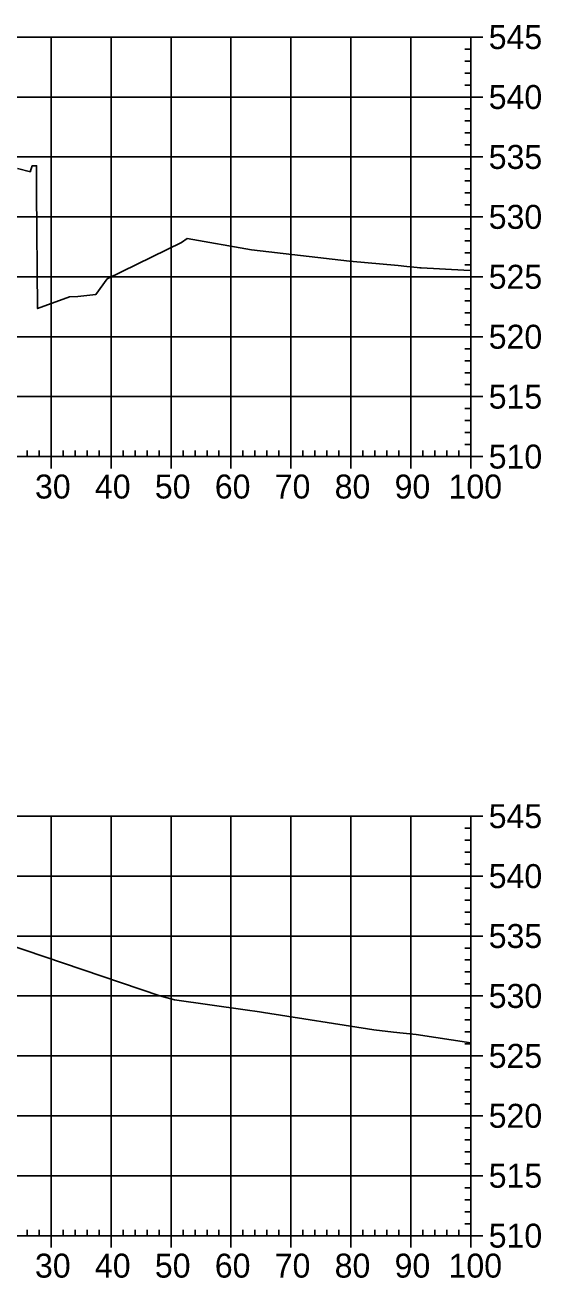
# Model space of a CAD drawing. Extents: x 708103 to 717568, y 374476 to 378707.
# Drawn here: x 717207.1 to 717293.2, y 377171 to 377380.1 of the extents above; entities that cross this region are included whole.
import ezdxf

# ---------------------------------------------------------------- set-up
doc = ezdxf.new("R2010")
doc.units = 0
doc.layers.add('57', color=7, linetype='Continuous')
doc.layers.add('Existing', color=7, linetype='Continuous')

msp = doc.modelspace()

# ---------------------------------------------------------------- linework, layer by layer
at = {"layer": '57'}
for p, q in [((717081.5, 377378.07), (717281.5, 377378.07)), ((717211.5, 377308.07), (717211.5, 377378.07)), ((717221.5, 377308.07), (717221.5, 377378.07)), ((717231.5, 377308.07), (717231.5, 377378.07)), ((717241.5, 377308.07), (717241.5, 377378.07)), ((717251.5, 377308.07), (717251.5, 377378.07)), ((717261.5, 377308.07), (717261.5, 377378.07)), ((717271.5, 377308.07), (717271.5, 377378.07)), ((717281.5, 377308.07), (717281.5, 377378.07)), ((717281.5, 377308.07), (717281.5, 377378.07)), ((717283.5, 377378.07), (717281.5, 377378.07)), ((717281.5, 377376.07), (717280.5, 377376.07)), ((717281.5, 377374.07), (717280.5, 377374.07)), ((717281.5, 377372.07), (717280.5, 377372.07)), ((717281.5, 377370.07), (717280.5, 377370.07)), ((717081.5, 377368.07), (717281.5, 377368.07)), ((717283.5, 377368.07), (717281.5, 377368.07)), ((717281.5, 377366.07), (717280.5, 377366.07)), ((717281.5, 377364.07), (717280.5, 377364.07)), ((717281.5, 377362.07), (717280.5, 377362.07)), ((717281.5, 377360.07), (717280.5, 377360.07)), ((717081.5, 377358.07), (717281.5, 377358.07)), ((717283.5, 377358.07), (717281.5, 377358.07)), ((717281.5, 377356.07), (717280.5, 377356.07)), ((717281.5, 377354.07), (717280.5, 377354.07)), ((717281.5, 377352.07), (717280.5, 377352.07)), ((717281.5, 377350.07), (717280.5, 377350.07)), ((717081.5, 377348.07), (717281.5, 377348.07)), ((717283.5, 377348.07), (717281.5, 377348.07)), ((717281.5, 377346.07), (717280.5, 377346.07)), ((717281.5, 377344.07), (717280.5, 377344.07)), ((717281.5, 377342.07), (717280.5, 377342.07)), ((717281.5, 377340.07), (717280.5, 377340.07)), ((717081.5, 377338.07), (717281.5, 377338.07)), ((717283.5, 377338.07), (717281.5, 377338.07)), ((717281.5, 377336.07), (717280.5, 377336.07)), ((717281.5, 377334.07), (717280.5, 377334.07)), ((717281.5, 377332.07), (717280.5, 377332.07)), ((717281.5, 377330.07), (717280.5, 377330.07)), ((717081.5, 377328.07), (717281.5, 377328.07)), ((717283.5, 377328.07), (717281.5, 377328.07)), ((717281.5, 377326.07), (717280.5, 377326.07)), ((717281.5, 377324.07), (717280.5, 377324.07)), ((717281.5, 377322.07), (717280.5, 377322.07)), ((717281.5, 377320.07), (717280.5, 377320.07)), ((717081.5, 377318.07), (717281.5, 377318.07)), ((717283.5, 377318.07), (717281.5, 377318.07)), ((717281.5, 377316.07), (717280.5, 377316.07)), ((717281.5, 377314.07), (717280.5, 377314.07)), ((717281.5, 377312.07), (717280.5, 377312.07)), ((717281.5, 377310.07), (717280.5, 377310.07)), ((717081.5, 377308.07), (717281.5, 377308.07)), ((717081.5, 377308.07), (717281.5, 377308.07)), ((717207.5, 377308.07), (717207.5, 377309.07)), ((717209.5, 377308.07), (717209.5, 377309.07)), ((717211.5, 377306.07), (717211.5, 377308.07)), ((717213.5, 377308.07), (717213.5, 377309.07)), ((717215.5, 377308.07), (717215.5, 377309.07)), ((717217.5, 377308.07), (717217.5, 377309.07)), ((717219.5, 377308.07), (717219.5, 377309.07)), ((717221.5, 377306.07), (717221.5, 377308.07)), ((717223.5, 377308.07), (717223.5, 377309.07)), ((717225.5, 377308.07), (717225.5, 377309.07)), ((717227.5, 377308.07), (717227.5, 377309.07)), ((717229.5, 377308.07), (717229.5, 377309.07)), ((717231.5, 377306.07), (717231.5, 377308.07)), ((717233.5, 377308.07), (717233.5, 377309.07)), ((717235.5, 377308.07), (717235.5, 377309.07)), ((717237.5, 377308.07), (717237.5, 377309.07)), ((717239.5, 377308.07), (717239.5, 377309.07)), ((717241.5, 377306.07), (717241.5, 377308.07)), ((717243.5, 377308.07), (717243.5, 377309.07)), ((717245.5, 377308.07), (717245.5, 377309.07)), ((717247.5, 377308.07), (717247.5, 377309.07)), ((717249.5, 377308.07), (717249.5, 377309.07)), ((717251.5, 377306.07), (717251.5, 377308.07)), ((717253.5, 377308.07), (717253.5, 377309.07)), ((717255.5, 377308.07), (717255.5, 377309.07)), ((717257.5, 377308.07), (717257.5, 377309.07)), ((717259.5, 377308.07), (717259.5, 377309.07)), ((717261.5, 377306.07), (717261.5, 377308.07)), ((717263.5, 377308.07), (717263.5, 377309.07)), ((717265.5, 377308.07), (717265.5, 377309.07)), ((717267.5, 377308.07), (717267.5, 377309.07)), ((717269.5, 377308.07), (717269.5, 377309.07)), ((717271.5, 377306.07), (717271.5, 377308.07)), ((717273.5, 377308.07), (717273.5, 377309.07)), ((717275.5, 377308.07), (717275.5, 377309.07)), ((717277.5, 377308.07), (717277.5, 377309.07)), ((717279.5, 377308.07), (717279.5, 377309.07)), ((717281.5, 377306.07), (717281.5, 377308.07)), ((717283.5, 377308.07), (717281.5, 377308.07)), ((717081.5, 377248.07), (717281.5, 377248.07)), ((717211.5, 377178.07), (717211.5, 377248.07)), ((717221.5, 377178.07), (717221.5, 377248.07)), ((717231.5, 377178.07), (717231.5, 377248.07)), ((717241.5, 377178.07), (717241.5, 377248.07)), ((717251.5, 377178.07), (717251.5, 377248.07)), ((717261.5, 377178.07), (717261.5, 377248.07)), ((717271.5, 377178.07), (717271.5, 377248.07)), ((717281.5, 377178.07), (717281.5, 377248.07)), ((717281.5, 377178.07), (717281.5, 377248.07)), ((717283.5, 377248.07), (717281.5, 377248.07)), ((717281.5, 377246.07), (717280.5, 377246.07)), ((717281.5, 377244.07), (717280.5, 377244.07)), ((717281.5, 377242.07), (717280.5, 377242.07)), ((717281.5, 377240.07), (717280.5, 377240.07)), ((717081.5, 377238.07), (717281.5, 377238.07)), ((717283.5, 377238.07), (717281.5, 377238.07)), ((717281.5, 377236.07), (717280.5, 377236.07)), ((717281.5, 377234.07), (717280.5, 377234.07)), ((717281.5, 377232.07), (717280.5, 377232.07)), ((717281.5, 377230.07), (717280.5, 377230.07)), ((717081.5, 377228.07), (717281.5, 377228.07)), ((717283.5, 377228.07), (717281.5, 377228.07)), ((717281.5, 377226.07), (717280.5, 377226.07)), ((717281.5, 377224.07), (717280.5, 377224.07)), ((717281.5, 377222.07), (717280.5, 377222.07)), ((717281.5, 377220.07), (717280.5, 377220.07)), ((717081.5, 377218.07), (717281.5, 377218.07)), ((717283.5, 377218.07), (717281.5, 377218.07)), ((717281.5, 377216.07), (717280.5, 377216.07)), ((717281.5, 377214.07), (717280.5, 377214.07)), ((717281.5, 377212.07), (717280.5, 377212.07)), ((717281.5, 377210.07), (717280.5, 377210.07)), ((717081.5, 377208.07), (717281.5, 377208.07)), ((717283.5, 377208.07), (717281.5, 377208.07)), ((717281.5, 377206.07), (717280.5, 377206.07)), ((717281.5, 377204.07), (717280.5, 377204.07)), ((717281.5, 377202.07), (717280.5, 377202.07)), ((717281.5, 377200.07), (717280.5, 377200.07)), ((717081.5, 377198.07), (717281.5, 377198.07)), ((717283.5, 377198.07), (717281.5, 377198.07)), ((717281.5, 377196.07), (717280.5, 377196.07)), ((717281.5, 377194.07), (717280.5, 377194.07)), ((717281.5, 377192.07), (717280.5, 377192.07)), ((717281.5, 377190.07), (717280.5, 377190.07)), ((717081.5, 377188.07), (717281.5, 377188.07)), ((717283.5, 377188.07), (717281.5, 377188.07)), ((717281.5, 377186.07), (717280.5, 377186.07)), ((717281.5, 377184.07), (717280.5, 377184.07)), ((717281.5, 377182.07), (717280.5, 377182.07)), ((717207.5, 377178.07), (717207.5, 377179.07)), ((717209.5, 377178.07), (717209.5, 377179.07)), ((717213.5, 377178.07), (717213.5, 377179.07)), ((717215.5, 377178.07), (717215.5, 377179.07)), ((717217.5, 377178.07), (717217.5, 377179.07)), ((717219.5, 377178.07), (717219.5, 377179.07)), ((717223.5, 377178.07), (717223.5, 377179.07)), ((717225.5, 377178.07), (717225.5, 377179.07)), ((717227.5, 377178.07), (717227.5, 377179.07)), ((717229.5, 377178.07), (717229.5, 377179.07)), ((717233.5, 377178.07), (717233.5, 377179.07)), ((717235.5, 377178.07), (717235.5, 377179.07)), ((717237.5, 377178.07), (717237.5, 377179.07)), ((717239.5, 377178.07), (717239.5, 377179.07)), ((717243.5, 377178.07), (717243.5, 377179.07)), ((717245.5, 377178.07), (717245.5, 377179.07)), ((717247.5, 377178.07), (717247.5, 377179.07)), ((717249.5, 377178.07), (717249.5, 377179.07)), ((717253.5, 377178.07), (717253.5, 377179.07)), ((717255.5, 377178.07), (717255.5, 377179.07)), ((717257.5, 377178.07), (717257.5, 377179.07)), ((717259.5, 377178.07), (717259.5, 377179.07)), ((717263.5, 377178.07), (717263.5, 377179.07)), ((717265.5, 377178.07), (717265.5, 377179.07)), ((717267.5, 377178.07), (717267.5, 377179.07)), ((717269.5, 377178.07), (717269.5, 377179.07)), ((717273.5, 377178.07), (717273.5, 377179.07)), ((717275.5, 377178.07), (717275.5, 377179.07)), ((717277.5, 377178.07), (717277.5, 377179.07)), ((717279.5, 377178.07), (717279.5, 377179.07)), ((717281.5, 377180.07), (717280.5, 377180.07)), ((717081.5, 377178.07), (717281.5, 377178.07)), ((717081.5, 377178.07), (717281.5, 377178.07)), ((717211.5, 377176.07), (717211.5, 377178.07)), ((717221.5, 377176.07), (717221.5, 377178.07)), ((717231.5, 377176.07), (717231.5, 377178.07)), ((717241.5, 377176.07), (717241.5, 377178.07)), ((717251.5, 377176.07), (717251.5, 377178.07)), ((717261.5, 377176.07), (717261.5, 377178.07)), ((717271.5, 377176.07), (717271.5, 377178.07)), ((717281.5, 377176.07), (717281.5, 377178.07)), ((717283.5, 377178.07), (717281.5, 377178.07))]:
    msp.add_line(p, q, dxfattribs=at)
at = {"layer": 'Existing'}
for points in [[(717205.86, 377356.16), (717208.03, 377355.59), (717208.07, 377355.74), (717208.33, 377356.6), (717208.37, 377356.61), (717208.75, 377356.61), (717209.06, 377356.6), (717209.08, 377352.27), (717209.22, 377332.77), (717214.55, 377334.75), (717215.95, 377334.8), (717218.97, 377335.12), (717220.85, 377337.72), (717233.24, 377343.81), (717234.17, 377344.47), (717244.94, 377342.58), (717261.29, 377340.67), (717269.39, 377339.93), (717270.86, 377339.78), (717272.55, 377339.62), (717272.99, 377339.56), (717273.21, 377339.55), (717280.34, 377339.2), (717281.42, 377339.12), (717281.5, 377339.12)], [(717203.9, 377226.81), (717229.62, 377218.07), (717232.08, 377217.42), (717243.88, 377215.76), (717246.23, 377215.42), (717246.92, 377215.31), (717265.33, 377212.43), (717268.63, 377212), (717272.37, 377211.62), (717281.5, 377210.24)]]:
    msp.add_lwpolyline(points, dxfattribs=at)

# ---------------------------------------------------------------- texts
at = {"layer": '57'}
for s, p in [('545', (717284.5, 377376.07)), ('540', (717284.5, 377366.07)), ('535', (717284.5, 377356.07)), ('530', (717284.5, 377346.07)), ('525', (717284.5, 377336.07)), ('520', (717284.5, 377326.07)), ('515', (717284.5, 377316.07)), ('510', (717284.5, 377306.07)), ('30', (717208.8, 377301.07)), ('40', (717218.8, 377301.07)), ('50', (717228.8, 377301.07)), ('60', (717238.8, 377301.07)), ('70', (717248.8, 377301.07)), ('80', (717258.8, 377301.07)), ('90', (717268.8, 377301.07)), ('100', (717277.8, 377301.07)), ('545', (717284.5, 377246.07)), ('540', (717284.5, 377236.07)), ('535', (717284.5, 377226.07)), ('530', (717284.5, 377216.07)), ('525', (717284.5, 377206.07)), ('520', (717284.5, 377196.07)), ('515', (717284.5, 377186.07)), ('510', (717284.5, 377176.07)), ('30', (717208.8, 377171.07)), ('40', (717218.8, 377171.07)), ('50', (717228.8, 377171.07)), ('60', (717238.8, 377171.07)), ('70', (717248.8, 377171.07)), ('80', (717258.8, 377171.07)), ('90', (717268.8, 377171.07)), ('100', (717277.8, 377171.07))]:
    msp.add_text(s, height=4, dxfattribs=at).set_placement(p)

doc.saveas('drawing.dxf')
